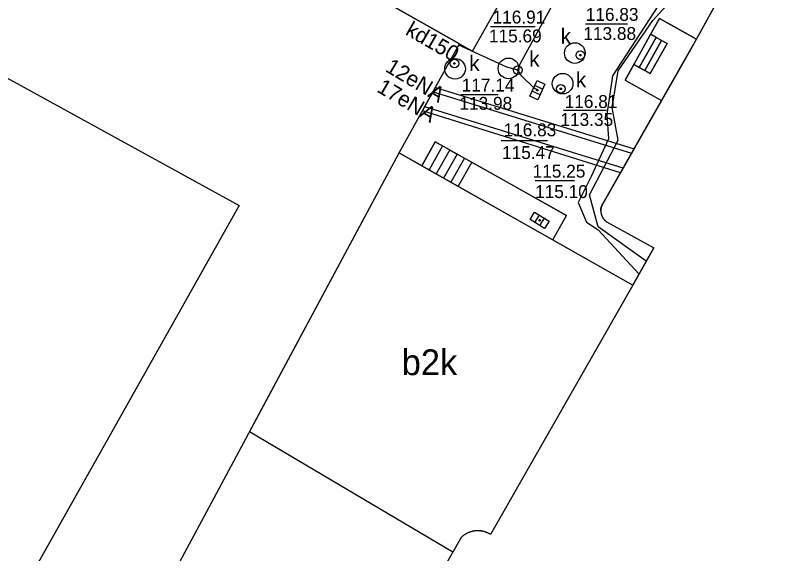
# Model space of a CAD drawing. Extents: x 6434771 to 6436222, y 5663454 to 5664782.
# Drawn here: x 6435221.5 to 6435265.65, y 5664096.59 to 5664127.94 of the extents above; entities that cross this region are included whole.
import ezdxf

# ---------------------------------------------------------------- set-up
doc = ezdxf.new("R2010")
doc.units = 0
for name, color, linetype in [('Warstwa 1', 7, 'Continuous'), ('Warstwa 10', 7, 'Continuous'), ('Warstwa 12', 7, 'Continuous'), ('Warstwa 13', 7, 'Continuous'), ('Warstwa 14', 7, 'Continuous'), ('Warstwa 15', 7, 'Continuous'), ('Warstwa 3', 7, 'Continuous'), ('Warstwa 36', 7, 'Continuous'), ('Warstwa 4', 7, 'Continuous'), ('Warstwa 5', 7, 'Continuous'), ('Warstwa 6', 7, 'Continuous'), ('Warstwa 7', 7, 'Continuous'), ('Warstwa 8', 7, 'Continuous')]:
    doc.layers.add(name, color=color, linetype=linetype)

msp = doc.modelspace()

# ---------------------------------------------------------------- linework, layer by layer
at = {"layer": 'Warstwa 1'}
for points in [[(6435261.692, 5664149.928), (6435255.354, 5664153.405), (6435256.284, 5664155.054), (6435232.316, 5664168.525), (6435231.376, 5664166.906), (6435225.029, 5664170.493), (6435211.529, 5664146.575), (6435211.847, 5664146.361), (6435247.365, 5664126.27), (6435248.12, 5664125.851)], [(6435211.847, 5664146.361), (6435208.198, 5664139.915), (6435208.059, 5664139.966), (6435178.594, 5664087.63), (6435178.047, 5664087.926), (6435174.582, 5664081.728), (6435211.99, 5664060.674), (6435215.475, 5664066.872), (6435220.148, 5664064.636), (6435233.465, 5664088.236), (6435235.182, 5664091.355), (6435230.077, 5664094.237), (6435243.848, 5664119.922), (6435247.365, 5664126.27)]]:
    msp.add_lwpolyline(points, close=True, dxfattribs=at)
for points in [[(6435264.483, 5664132.614), (6435260.73, 5664125.799), (6435259.535, 5664123.713), (6435255.714, 5664116.999), (6435255.701, 5664116.982), (6435255.691, 5664116.964), (6435255.68, 5664116.945), (6435255.671, 5664116.927), (6435255.661, 5664116.908), (6435255.652, 5664116.889), (6435255.643, 5664116.871), (6435255.635, 5664116.851), (6435255.628, 5664116.831), (6435255.621, 5664116.811), (6435255.614, 5664116.791), (6435255.609, 5664116.771), (6435255.604, 5664116.751), (6435255.598, 5664116.73), (6435255.594, 5664116.71), (6435255.591, 5664116.689), (6435255.588, 5664116.668), (6435255.585, 5664116.647), (6435255.583, 5664116.627), (6435255.582, 5664116.606), (6435255.581, 5664116.585), (6435255.58, 5664116.564), (6435255.58, 5664116.543), (6435255.581, 5664116.522), (6435255.583, 5664116.501), (6435255.584, 5664116.48), (6435255.587, 5664116.459), (6435255.59, 5664116.438), (6435255.594, 5664116.418), (6435255.597, 5664116.397), (6435255.602, 5664116.377), (6435255.608, 5664116.357), (6435255.614, 5664116.336), (6435255.619, 5664116.317), (6435255.626, 5664116.297), (6435255.634, 5664116.277), (6435255.642, 5664116.257), (6435255.651, 5664116.238), (6435255.659, 5664116.219), (6435255.668, 5664116.2), (6435255.679, 5664116.182), (6435255.689, 5664116.164), (6435255.699, 5664116.146), (6435255.711, 5664116.128), (6435255.723, 5664116.111), (6435255.735, 5664116.093), (6435255.748, 5664116.077), (6435255.761, 5664116.061), (6435255.775, 5664116.045), (6435255.789, 5664116.03), (6435255.803, 5664116.014), (6435255.818, 5664115.999), (6435255.833, 5664115.985), (6435255.849, 5664115.971), (6435255.865, 5664115.957), (6435255.881, 5664115.944), (6435255.898, 5664115.931), (6435255.915, 5664115.919), (6435255.933, 5664115.907), (6435255.95, 5664115.896), (6435258.662, 5664114.393), (6435257.436, 5664112.238), (6435249.16, 5664097.717), (6435249.134, 5664097.733), (6435249.108, 5664097.748), (6435249.081, 5664097.764), (6435249.053, 5664097.778), (6435249.025, 5664097.792), (6435248.997, 5664097.806), (6435248.969, 5664097.818), (6435248.941, 5664097.831), (6435248.912, 5664097.842), (6435248.883, 5664097.852), (6435248.854, 5664097.863), (6435248.824, 5664097.872), (6435248.794, 5664097.881), (6435248.764, 5664097.889), (6435248.734, 5664097.896), (6435248.704, 5664097.903), (6435248.674, 5664097.909), (6435248.644, 5664097.915), (6435248.613, 5664097.919), (6435248.582, 5664097.924), (6435248.552, 5664097.927), (6435248.521, 5664097.93), (6435248.49, 5664097.931), (6435248.459, 5664097.932), (6435248.428, 5664097.934), (6435248.397, 5664097.933), (6435248.366, 5664097.932), (6435248.335, 5664097.931), (6435248.304, 5664097.928), (6435248.273, 5664097.926), (6435248.243, 5664097.922), (6435248.212, 5664097.918), (6435248.181, 5664097.913), (6435248.15, 5664097.907), (6435248.12, 5664097.901), (6435248.09, 5664097.894), (6435248.06, 5664097.886), (6435248.03, 5664097.879), (6435248.001, 5664097.869), (6435247.971, 5664097.859), (6435247.942, 5664097.85), (6435247.913, 5664097.838), (6435247.884, 5664097.826), (6435247.855, 5664097.815), (6435247.827, 5664097.801), (6435247.8, 5664097.788), (6435247.772, 5664097.774), (6435247.745, 5664097.759), (6435247.718, 5664097.743), (6435247.691, 5664097.728), (6435247.665, 5664097.711), (6435247.64, 5664097.694), (6435247.614, 5664097.677), (6435247.589, 5664097.658), (6435247.564, 5664097.639), (6435247.54, 5664097.62), (6435247.517, 5664097.6), (6435247.493, 5664097.58), (6435247.47, 5664097.558), (6435247.448, 5664097.538), (6435242.472, 5664088.807)], [(6435230.077, 5664094.237), (6435243.848, 5664119.922), (6435257.436, 5664112.238), (6435249.16, 5664097.717), (6435249.134, 5664097.733), (6435249.108, 5664097.748), (6435249.081, 5664097.764), (6435249.053, 5664097.778), (6435249.025, 5664097.792), (6435248.997, 5664097.806), (6435248.969, 5664097.818), (6435248.941, 5664097.831), (6435248.912, 5664097.842), (6435248.883, 5664097.852), (6435248.854, 5664097.863), (6435248.824, 5664097.872), (6435248.794, 5664097.881), (6435248.764, 5664097.889), (6435248.734, 5664097.896), (6435248.704, 5664097.903), (6435248.674, 5664097.909), (6435248.644, 5664097.915), (6435248.613, 5664097.919), (6435248.582, 5664097.924), (6435248.552, 5664097.927), (6435248.521, 5664097.93), (6435248.49, 5664097.931), (6435248.459, 5664097.932), (6435248.428, 5664097.934), (6435248.397, 5664097.933), (6435248.366, 5664097.932), (6435248.335, 5664097.931), (6435248.304, 5664097.928), (6435248.273, 5664097.926), (6435248.243, 5664097.922), (6435248.212, 5664097.918), (6435248.181, 5664097.913), (6435248.15, 5664097.907), (6435248.12, 5664097.901), (6435248.09, 5664097.894), (6435248.06, 5664097.886), (6435248.03, 5664097.879), (6435248.001, 5664097.869), (6435247.971, 5664097.859), (6435247.942, 5664097.85), (6435247.913, 5664097.838), (6435247.884, 5664097.826), (6435247.855, 5664097.815), (6435247.827, 5664097.801), (6435247.8, 5664097.788), (6435247.772, 5664097.774), (6435247.745, 5664097.759), (6435247.718, 5664097.743), (6435247.691, 5664097.728), (6435247.665, 5664097.711), (6435247.64, 5664097.694), (6435247.614, 5664097.677), (6435247.589, 5664097.658), (6435247.564, 5664097.639), (6435247.54, 5664097.62), (6435247.517, 5664097.6), (6435247.493, 5664097.58), (6435247.47, 5664097.558), (6435247.448, 5664097.538), (6435242.472, 5664088.807)]]:
    msp.add_lwpolyline(points, dxfattribs=at)
at = {"layer": 'Warstwa 10'}
for points in [[(6435258.227, 5664113.627), (6435255.427, 5664115.632), (6435254.929, 5664117.478), (6435256.588, 5664120.668), (6435256.251, 5664122.572), (6435256.587, 5664124.699), (6435258.612, 5664127.634), (6435260.153, 5664129.366)], [(6435258.933, 5664128.52), (6435256.263, 5664124.412), (6435255.936, 5664122.166), (6435256.019, 5664120.755), (6435255.012, 5664118.557), (6435254.254, 5664117.046), (6435254.75, 5664115.89), (6435255.435, 5664115.442), (6435257.802, 5664112.881)]]:
    msp.add_lwpolyline(points, dxfattribs=at)
at = {"layer": 'Warstwa 12'}
for points in [[(6435245.825, 5664123.486), (6435257.369, 5664119.904)], [(6435256.876, 5664119.03), (6435245.34, 5664122.613)]]:
    msp.add_lwpolyline(points, dxfattribs=at)
at = {"layer": 'Warstwa 14'}
for p, q in [((6435251.755, 5664127.262), (6435249.164, 5664127.262)), ((6435257.142, 5664127.428), (6435254.686, 5664127.428)), ((6435249.608, 5664123.315), (6435247.43, 5664123.315)), ((6435255.911, 5664122.395), (6435253.403, 5664122.395)), ((6435252.48, 5664120.622), (6435249.788, 5664120.622))]:
    msp.add_line(p, q, dxfattribs=at)
msp.add_lwpolyline([(6435254.043, 5664118.297), (6435251.757, 5664118.297)], dxfattribs=at)
for centre in [(6435254.388, 5664125.615), (6435247.062, 5664125.134), (6435250.757, 5664124.749), (6435253.254, 5664123.659), (6435251.893, 5664123.58), (6435252.021, 5664116.002)]:
    msp.add_circle(centre, 0.045, dxfattribs=at)
at = {"layer": 'Warstwa 15'}
for centre in [(6435254.069, 5664125.739), (6435247.098, 5664124.823), (6435250.208, 5664124.846), (6435253.358, 5664123.958)]:
    msp.add_circle(centre, 0.6, dxfattribs=at)
at = {"layer": 'Warstwa 36'}
for p, q in [((6435246.371, 5664120.338), (6435245.585, 5664118.94)), ((6435246.795, 5664120.099), (6435246.008, 5664118.701)), ((6435247.22, 5664119.86), (6435246.432, 5664118.461)), ((6435247.644, 5664119.621), (6435246.856, 5664118.221)), ((6435248.068, 5664119.382), (6435247.28, 5664117.982))]:
    msp.add_line(p, q, dxfattribs=at)
for points in [[(6435261.146, 5664126.554), (6435259, 5664127.76), (6435258.48, 5664126.83), (6435259.44, 5664126.29), (6435258.46, 5664124.55), (6435257.5, 5664125.08), (6435256.99, 5664124.17), (6435259.113, 5664122.971)], [(6435257.82, 5664124.903), (6435258.8, 5664126.65), (6435258.48, 5664126.83), (6435257.5, 5664125.08)], [(6435258.14, 5664124.727), (6435259.12, 5664126.47), (6435258.8, 5664126.65), (6435257.82, 5664124.903)], [(6435258.46, 5664124.55), (6435259.44, 5664126.29), (6435259.12, 5664126.47), (6435258.14, 5664124.727)]]:
    msp.add_lwpolyline(points, close=True, dxfattribs=at)
msp.add_lwpolyline([(6435245.161, 5664119.18), (6435252.792, 5664114.866), (6435253.585, 5664116.275), (6435245.945, 5664120.575), (6435245.161, 5664119.18)], dxfattribs=at)
at = {"layer": 'Warstwa 4'}
for p, q in [((6435252.193, 5664123.635), (6435251.739, 5664123.843)), ((6435252.047, 5664123.317), (6435251.593, 5664123.525)), ((6435251.74, 5664115.884), (6435252.006, 5664116.307)), ((6435252.036, 5664115.697), (6435252.302, 5664116.12))]:
    msp.add_line(p, q, dxfattribs=at)
for points in [[(6435178.594, 5664087.63), (6435179.944, 5664086.738), (6435181.161, 5664088.801), (6435186.052, 5664086.021), (6435211.01, 5664129.817), (6435234.53, 5664116.865), (6435208.625, 5664070.816), (6435215.475, 5664066.872), (6435230.077, 5664094.237), (6435243.848, 5664119.922), (6435247.365, 5664126.27), (6435211.847, 5664146.361), (6435208.198, 5664139.915), (6435208.059, 5664139.966)], [(6435215.475, 5664066.872), (6435211.99, 5664060.674), (6435174.582, 5664081.728), (6435178.047, 5664087.926), (6435178.594, 5664087.63), (6435179.944, 5664086.738), (6435181.161, 5664088.801), (6435186.052, 5664086.021), (6435211.01, 5664129.817), (6435234.53, 5664116.865), (6435208.625, 5664070.816)], [(6435252.329, 5664123.93), (6435251.911, 5664123.021), (6435251.457, 5664123.23), (6435251.875, 5664124.139)], [(6435252.311, 5664115.524), (6435251.465, 5664116.057), (6435251.731, 5664116.48), (6435252.577, 5664115.947)]]:
    msp.add_lwpolyline(points, close=True, dxfattribs=at)
for points in [[(6435247.448, 5664097.538), (6435246.962, 5664096.683), (6435235.147, 5664103.694), (6435243.848, 5664119.922)], [(6435243.848, 5664119.922), (6435257.436, 5664112.238), (6435249.16, 5664097.717)], [(6435249.16, 5664097.717), (6435249.133, 5664097.733), (6435249.107, 5664097.748), (6435249.08, 5664097.764), (6435249.053, 5664097.778), (6435249.025, 5664097.792), (6435248.997, 5664097.805), (6435248.968, 5664097.818), (6435248.941, 5664097.83), (6435248.912, 5664097.841), (6435248.883, 5664097.852), (6435248.853, 5664097.863), (6435248.824, 5664097.872), (6435248.794, 5664097.88), (6435248.764, 5664097.889), (6435248.734, 5664097.896), (6435248.703, 5664097.902), (6435248.674, 5664097.909), (6435248.643, 5664097.914), (6435248.613, 5664097.918), (6435248.582, 5664097.923), (6435248.551, 5664097.926), (6435248.52, 5664097.929), (6435248.489, 5664097.931), (6435248.458, 5664097.932), (6435248.427, 5664097.933), (6435248.396, 5664097.932), (6435248.366, 5664097.931), (6435248.335, 5664097.93), (6435248.304, 5664097.928), (6435248.273, 5664097.925), (6435248.242, 5664097.921), (6435248.212, 5664097.917), (6435248.181, 5664097.913), (6435248.15, 5664097.907), (6435248.12, 5664097.9), (6435248.09, 5664097.894), (6435248.06, 5664097.886), (6435248.03, 5664097.878), (6435248, 5664097.869), (6435247.971, 5664097.859), (6435247.942, 5664097.849), (6435247.913, 5664097.838), (6435247.884, 5664097.826), (6435247.855, 5664097.814), (6435247.827, 5664097.801), (6435247.8, 5664097.787), (6435247.772, 5664097.774), (6435247.745, 5664097.759), (6435247.717, 5664097.743), (6435247.691, 5664097.728), (6435247.665, 5664097.711), (6435247.639, 5664097.693), (6435247.614, 5664097.677), (6435247.588, 5664097.658), (6435247.564, 5664097.639), (6435247.54, 5664097.619), (6435247.517, 5664097.6), (6435247.493, 5664097.579), (6435247.47, 5664097.558), (6435247.448, 5664097.538)]]:
    msp.add_lwpolyline(points, dxfattribs=at)
for centre in [(6435254.388, 5664125.615), (6435247.062, 5664125.134), (6435250.757, 5664124.749), (6435253.254, 5664123.659)]:
    msp.add_circle(centre, 0.25, dxfattribs=at)
at = {"layer": 'Warstwa 6'}
for centre in [(6435247.062, 5664125.134), (6435250.757, 5664124.749), (6435253.254, 5664123.659), (6435251.893, 5664123.58), (6435252.021, 5664116.002)]:
    msp.add_circle(centre, 0.045, dxfattribs=at)
at = {"layer": 'Warstwa 7'}
for points in [[(6435250.757, 5664124.749), (6435250.892, 5664125.117), (6435257.989, 5664138.082), (6435265.403, 5664151.624), (6435265.648, 5664152.041)], [(6435250.757, 5664124.749), (6435250.119, 5664124.927), (6435247.322, 5664126.193)], [(6435251.893, 5664123.58), (6435251.694, 5664123.698), (6435250.973, 5664124.406), (6435250.757, 5664124.749)]]:
    msp.add_lwpolyline(points, dxfattribs=at)
at = {"layer": 'Warstwa 8'}
for p, q in [((6435248.12, 5664125.851), (6435261.692, 5664149.928)), ((6435261.146, 5664126.554), (6435264.483, 5664132.614)), ((6435256.99, 5664124.17), (6435259, 5664127.76)), ((6435259, 5664127.76), (6435261.146, 5664126.554)), ((6435243.848, 5664119.922), (6435247.365, 5664126.27)), ((6435247.365, 5664126.27), (6435248.12, 5664125.851)), ((6435256.99, 5664124.17), (6435259.113, 5664122.971)), ((6435255.714, 5664116.999), (6435259.113, 5664122.971)), ((6435245.161, 5664119.18), (6435245.945, 5664120.575)), ((6435245.945, 5664120.575), (6435246.37, 5664120.336)), ((6435246.37, 5664120.336), (6435246.794, 5664120.097)), ((6435243.848, 5664119.922), (6435245.161, 5664119.18)), ((6435246.794, 5664120.097), (6435247.219, 5664119.858)), ((6435247.219, 5664119.858), (6435247.643, 5664119.619)), ((6435247.643, 5664119.619), (6435248.067, 5664119.381)), ((6435248.067, 5664119.381), (6435253.585, 5664116.275)), ((6435255.583, 5664116.627), (6435255.585, 5664116.647)), ((6435255.585, 5664116.647), (6435255.588, 5664116.668)), ((6435255.588, 5664116.668), (6435255.591, 5664116.689)), ((6435255.591, 5664116.689), (6435255.594, 5664116.71)), ((6435255.594, 5664116.71), (6435255.598, 5664116.73)), ((6435255.598, 5664116.73), (6435255.604, 5664116.751)), ((6435255.604, 5664116.751), (6435255.609, 5664116.771)), ((6435255.609, 5664116.771), (6435255.614, 5664116.791)), ((6435255.614, 5664116.791), (6435255.621, 5664116.811)), ((6435255.621, 5664116.811), (6435255.628, 5664116.831)), ((6435255.628, 5664116.831), (6435255.635, 5664116.851)), ((6435255.635, 5664116.851), (6435255.643, 5664116.871)), ((6435255.643, 5664116.871), (6435255.652, 5664116.889)), ((6435255.652, 5664116.889), (6435255.661, 5664116.908)), ((6435255.661, 5664116.908), (6435255.671, 5664116.927)), ((6435255.671, 5664116.927), (6435255.68, 5664116.945)), ((6435255.68, 5664116.945), (6435255.691, 5664116.964)), ((6435255.691, 5664116.964), (6435255.701, 5664116.982)), ((6435255.701, 5664116.982), (6435255.714, 5664116.999)), ((6435252.792, 5664114.866), (6435253.585, 5664116.275)), ((6435255.58, 5664116.564), (6435255.581, 5664116.585)), ((6435255.58, 5664116.564), (6435255.58, 5664116.543)), ((6435255.58, 5664116.543), (6435255.581, 5664116.522)), ((6435255.581, 5664116.585), (6435255.582, 5664116.606)), ((6435255.581, 5664116.522), (6435255.583, 5664116.501)), ((6435255.582, 5664116.606), (6435255.583, 5664116.627)), ((6435255.583, 5664116.501), (6435255.584, 5664116.48)), ((6435255.584, 5664116.48), (6435255.587, 5664116.459)), ((6435255.587, 5664116.459), (6435255.59, 5664116.438)), ((6435255.59, 5664116.438), (6435255.594, 5664116.418)), ((6435255.594, 5664116.418), (6435255.597, 5664116.397)), ((6435255.597, 5664116.397), (6435255.602, 5664116.377)), ((6435255.602, 5664116.377), (6435255.608, 5664116.357)), ((6435255.608, 5664116.357), (6435255.614, 5664116.336)), ((6435255.614, 5664116.336), (6435255.619, 5664116.317)), ((6435255.619, 5664116.317), (6435255.626, 5664116.297)), ((6435255.626, 5664116.297), (6435255.634, 5664116.277)), ((6435255.634, 5664116.277), (6435255.642, 5664116.257)), ((6435255.642, 5664116.257), (6435255.651, 5664116.238)), ((6435255.651, 5664116.238), (6435255.659, 5664116.219)), ((6435255.659, 5664116.219), (6435255.668, 5664116.2)), ((6435255.668, 5664116.2), (6435255.679, 5664116.182)), ((6435255.679, 5664116.182), (6435255.689, 5664116.164)), ((6435255.689, 5664116.164), (6435255.699, 5664116.146)), ((6435255.699, 5664116.146), (6435255.711, 5664116.128)), ((6435255.711, 5664116.128), (6435255.723, 5664116.111)), ((6435255.723, 5664116.111), (6435255.735, 5664116.093)), ((6435255.735, 5664116.093), (6435255.748, 5664116.077)), ((6435255.748, 5664116.077), (6435255.761, 5664116.061)), ((6435255.761, 5664116.061), (6435255.775, 5664116.045)), ((6435255.775, 5664116.045), (6435255.789, 5664116.03)), ((6435255.789, 5664116.03), (6435255.803, 5664116.014)), ((6435255.803, 5664116.014), (6435255.818, 5664115.999)), ((6435255.818, 5664115.999), (6435255.833, 5664115.985)), ((6435255.833, 5664115.985), (6435255.849, 5664115.971)), ((6435255.849, 5664115.971), (6435255.865, 5664115.957)), ((6435255.865, 5664115.957), (6435255.881, 5664115.944)), ((6435255.881, 5664115.944), (6435255.898, 5664115.931)), ((6435255.898, 5664115.931), (6435255.915, 5664115.919)), ((6435255.915, 5664115.919), (6435255.933, 5664115.907)), ((6435255.933, 5664115.907), (6435255.95, 5664115.896)), ((6435255.95, 5664115.896), (6435258.662, 5664114.393)), ((6435252.791, 5664114.865), (6435252.792, 5664114.866)), ((6435252.791, 5664114.865), (6435257.436, 5664112.238)), ((6435257.436, 5664112.238), (6435258.662, 5664114.393))]:
    msp.add_line(p, q, dxfattribs=at)
for points in [[(6435245.206, 5664122.373), (6435245.969, 5664123.744), (6435257.516, 5664120.165)], [(6435257.516, 5664120.165), (6435256.726, 5664118.764), (6435245.206, 5664122.373)]]:
    msp.add_lwpolyline(points, dxfattribs=at)

# ---------------------------------------------------------------- texts
at = {"layer": 'Warstwa 13'}
for s, rotation, p in [('12eNA', 329.2445, (6435242.983, 5664124.708)), ('17eNA', 329.6398, (6435242.491, 5664123.518))]:
    msp.add_text(s, height=0.9, rotation=rotation, dxfattribs=at).set_placement(p)
at = {"layer": 'Warstwa 14'}
for s, p in [('113.88', (6435254.565, 5664126.503)), ('115.69', (6435249.072, 5664126.36)), ('113.98', (6435247.356, 5664122.438)), ('113.35', (6435253.234, 5664121.497)), ('115.47', (6435249.835, 5664119.572)), ('115.10', (6435251.757, 5664117.3))]:
    msp.add_text(s, height=0.75, dxfattribs=at).set_placement(p)
at = {"layer": 'Warstwa 3'}
msp.add_text('b2k', height=1.5, dxfattribs=at).set_placement((6435243.993, 5664106.99))
at = {"layer": 'Warstwa 5'}
for p in [(6435253.247, 5664126.277), (6435247.927, 5664124.696), (6435251.416, 5664124.949), (6435254.133, 5664123.737)]:
    msp.add_text('k', height=0.9, dxfattribs=at).set_placement(p)
at = {"layer": 'Warstwa 6'}
for s, p in [('116.91', (6435249.282, 5664127.459)), ('116.83', (6435254.706, 5664127.615)), ('117.14', (6435247.486, 5664123.501)), ('116.81', (6435253.478, 5664122.543)), ('116.83', (6435249.921, 5664120.894)), ('115.25', (6435251.614, 5664118.49))]:
    msp.add_text(s, height=0.75, dxfattribs=at).set_placement(p)
at = {"layer": 'Warstwa 7'}
msp.add_text('kd150', height=0.9, rotation=329.9435, dxfattribs=at).set_placement((6435244.153, 5664126.849))

doc.saveas('drawing.dxf')
